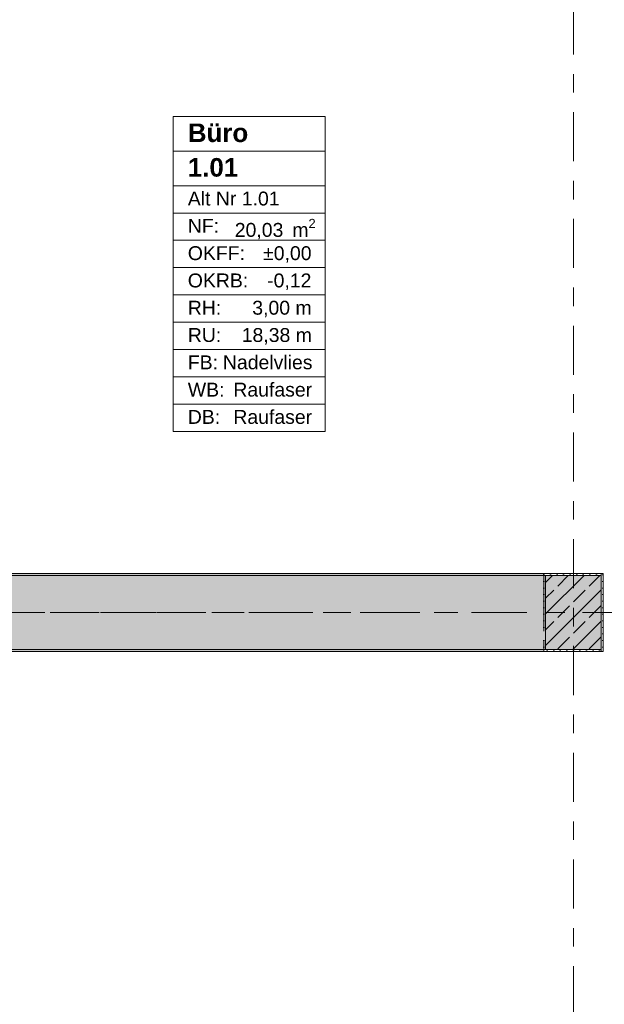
# Model space of a CAD drawing. Header units: metres. Extents: x -3.6 to 84.5, y -11 to 16.8.
# Tile 646 of 656: x 58.7 to 61.9, y 6.2 to 11.5. Entities that reach past the tile are written whole.
import ezdxf

# ---------------------------------------------------------------- set-up
doc = ezdxf.new("R2010")
doc.units = ezdxf.units.M
doc.header["$MEASUREMENT"] = 0
doc.linetypes.add('Achse', pattern=[0.2, 0.1, -0.05, 0, -0.05])
doc.linetypes.add('Strichlinie doppelt', pattern=[0.546806, 0.264583, -0.105833, 0.070556, -0.105833])
for name, color, linetype in [('401 - Zone.Raum_ Raumbegrenzung_ Whg.', 7, 'Continuous'), ('451 - Universal.Achsen Raster', 7, 'Continuous'), ('607 - Struktur.Stütze', 7, 'Continuous'), ('608 - Struktur.Träger', 7, 'Continuous')]:
    doc.layers.add(name, color=color, linetype=linetype)
doc.styles.add('ERSTELLTER_STIL_1', font='txt')
doc.styles.add('ERSTELLTER_STIL_2', font='txt')
pattern_1 = [(45, (0, 0), (-0.08485281, 0.08485281), []), (45, (-0.04243, 0.04243), (-0.08485281, 0.08485281), [0.09, -0.03])]
pattern_2 = [(45, (0, 0), (-0.01767767, 0.01767767), [0, -0.025])]

msp = doc.modelspace()

# ---------------------------------------------------------------- hatches: boundary and pattern name
at = {"layer": '607 - Struktur.Stütze', "linetype": 'Continuous', "lineweight": 0, "true_color": 0x000000}
h = msp.add_hatch(dxfattribs=at)
h.set_pattern_fill('Gips_0001', color=18, style=0, pattern_type=2)
h.set_pattern_definition(pattern_2)
h.paths.add_polyline_path([(61.57, 8.09), (61.89, 8.09), (61.89, 8.51), (61.57, 8.51), (61.57, 8.2), (61.58, 8.2), (61.58, 8.5), (61.88, 8.5), (61.88, 8.1), (61.58, 8.1), (61.58, 8.15), (61.57, 8.15)])
h = msp.add_hatch(dxfattribs=at)
h.set_pattern_fill('Beton__Stahlbeton_0001', color=18, style=0, pattern_type=2)
h.set_pattern_definition(pattern_1)
h.paths.add_polyline_path([(61.58, 8.1), (61.88, 8.1), (61.88, 8.5), (61.58, 8.5)])
at = {"layer": '608 - Struktur.Träger', "linetype": 'Continuous', "lineweight": 0, "true_color": 0x000000}
h = msp.add_hatch(dxfattribs=at)
h.set_pattern_fill('Gips_0001', color=18, style=0, pattern_type=2)
h.set_pattern_definition(pattern_2)
h.paths.add_polyline_path([(58.08, 8.51), (58.08, 8.5), (61.57, 8.5), (61.57, 8.51)])
h = msp.add_hatch(dxfattribs=at)
h.set_pattern_fill('Beton__Stahlbeton_0001', color=18, style=0, pattern_type=2)
h.set_pattern_definition(pattern_1)
h.paths.add_polyline_path([(0.69, 8.5), (0.38, 8.5), (0.38, 8.1), (0.69, 8.1), (7.57, 8.1), (7.89, 8.1), (11.17, 8.1), (11.49, 8.1), (14.77, 8.1), (15.09, 8.1), (18.37, 8.1), (18.69, 8.1), (25.57, 8.1), (25.89, 8.1), (32.77, 8.1), (33.09, 8.1), (39.97, 8.1), (40.29, 8.1), (47.17, 8.1), (47.49, 8.1), (50.77, 8.1), (51.09, 8.1), (54.37, 8.1), (54.69, 8.1), (61.57, 8.1), (61.88, 8.1), (61.88, 8.5), (61.57, 8.5), (58.08, 8.5), (58.03, 8.5), (54.69, 8.5), (54.37, 8.5), (51.09, 8.5), (50.77, 8.5), (47.49, 8.5), (47.17, 8.5), (43.8, 8.5), (43.65, 8.5), (40.29, 8.5), (39.97, 8.5), (36.59, 8.5), (36.4575, 8.5), (33.09, 8.5), (32.77, 8.5), (29.3875, 8.5), (29.255, 8.5), (25.89, 8.5), (25.57, 8.5), (22.25, 8.5), (22.03, 8.5), (18.69, 8.5), (18.37, 8.5), (15.09, 8.5), (14.77, 8.5), (11.49, 8.5), (11.17, 8.5), (7.89, 8.5), (7.57, 8.5)])
h = msp.add_hatch(dxfattribs=at)
h.set_pattern_fill('Gips_0001', color=18, style=0, pattern_type=2)
h.set_pattern_definition(pattern_2)
h.paths.add_polyline_path([(61.57, 8.1), (54.69, 8.1), (54.69, 8.09), (61.57, 8.09)])

# ---------------------------------------------------------------- linework, layer by layer
at = {"layer": '401 - Zone.Raum_ Raumbegrenzung_ Whg.', "color": 7, "linetype": 'Continuous', "lineweight": 9}
for p, q in [((60.3912, 10.9772), (59.5723, 10.9772)), ((59.5723, 10.9772), (59.5723, 9.2781)), ((59.5723, 10.9772), (60.3912, 10.9772)), ((59.5723, 10.7906), (59.5723, 10.9772)), ((60.3912, 9.2781), (60.3912, 10.9772)), ((60.3912, 10.9772), (60.3912, 10.7906)), ((60.3912, 10.7906), (59.5723, 10.7906)), ((59.5723, 10.7906), (60.3912, 10.7906)), ((59.5723, 10.604), (59.5723, 10.7906)), ((60.3912, 10.7906), (60.3912, 10.604)), ((60.3912, 10.604), (59.5723, 10.604)), ((59.5723, 10.604), (60.3912, 10.604)), ((59.5723, 10.4566), (59.5723, 10.604)), ((60.3912, 10.604), (60.3912, 10.4566)), ((60.3912, 10.4566), (59.5723, 10.4566)), ((59.5723, 10.4566), (60.3912, 10.4566)), ((59.5723, 10.3093), (59.5723, 10.4566)), ((60.3912, 10.4566), (60.3912, 10.3093)), ((60.3912, 10.3093), (59.5723, 10.3093)), ((59.5723, 10.3093), (60.3912, 10.3093)), ((59.5723, 10.162), (59.5723, 10.3093)), ((60.3912, 10.3093), (60.3912, 10.162)), ((60.3912, 10.162), (59.5723, 10.162)), ((59.5723, 10.162), (60.3912, 10.162)), ((59.5723, 10.0147), (59.5723, 10.162)), ((60.3912, 10.162), (60.3912, 10.0147)), ((60.3912, 10.0147), (59.5723, 10.0147)), ((59.5723, 10.0147), (60.3912, 10.0147)), ((59.5723, 9.8674), (59.5723, 10.0147)), ((60.3912, 10.0147), (60.3912, 9.8674)), ((60.3912, 9.8674), (59.5723, 9.8674)), ((59.5723, 9.8674), (60.3912, 9.8674)), ((59.5723, 9.72), (59.5723, 9.8674)), ((60.3912, 9.8674), (60.3912, 9.72)), ((60.3912, 9.72), (59.5723, 9.72)), ((59.5723, 9.72), (60.3912, 9.72)), ((59.5723, 9.5727), (59.5723, 9.72)), ((60.3912, 9.72), (60.3912, 9.5727)), ((60.3912, 9.5727), (59.5723, 9.5727)), ((59.5723, 9.5727), (60.3912, 9.5727)), ((59.5723, 9.4254), (59.5723, 9.5727)), ((60.3912, 9.5727), (60.3912, 9.4254)), ((60.3912, 9.4254), (59.5723, 9.4254)), ((59.5723, 9.4254), (60.3912, 9.4254)), ((59.5723, 9.2781), (59.5723, 9.4254)), ((60.3912, 9.4254), (60.3912, 9.2781)), ((59.5723, 9.2781), (60.3912, 9.2781)), ((60.3912, 9.2781), (59.5723, 9.2781))]:
    msp.add_line(p, q, dxfattribs=at)
at = {"layer": '451 - Universal.Achsen Raster', "color": 160, "linetype": 'Strichlinie doppelt', "lineweight": 9, "true_color": 0x3232ff}
for p, q in [((61.73, -10.585), (61.73, 16.355)), ((64.935, 8.3), (-3.175, 8.3))]:
    msp.add_line(p, q, dxfattribs=at)
at = {"layer": '607 - Struktur.Stütze', "color": 7, "linetype": 'Continuous', "lineweight": 5, "flags": 128}
msp.add_lwpolyline([(61.57, 8.15), (61.57, 8.09), (61.89, 8.09), (61.89, 8.51), (61.57, 8.51), (61.57, 8.2)], dxfattribs=at)
at = {"layer": '607 - Struktur.Stütze', "color": 7, "linetype": 'Continuous', "lineweight": 13, "flags": 128}
msp.add_lwpolyline([(61.58, 8.1), (61.88, 8.1), (61.88, 8.5), (61.58, 8.5)], close=True, dxfattribs=at)
at = {"layer": '608 - Struktur.Träger', "color": 7, "linetype": 'Continuous', "lineweight": 13}
for p, q in [((0.38, 8.51), (61.88, 8.51)), ((61.88, 8.09), (61.88, 8.51)), ((61.57, 8.5), (58.08, 8.5)), ((61.88, 8.5), (61.57, 8.5)), ((0.38, 8.09), (61.88, 8.09))]:
    msp.add_line(p, q, dxfattribs=at)
at = {"layer": '608 - Struktur.Träger', "color": 7, "linetype": 'Continuous', "lineweight": 5}
for p, q in [((61.57, 8.51), (58.08, 8.51)), ((61.57, 8.51), (61.57, 8.5)), ((61.57, 8.09), (54.69, 8.09)), ((61.57, 8.1), (61.57, 8.09))]:
    msp.add_line(p, q, dxfattribs=at)
at = {"layer": '608 - Struktur.Träger', "color": 7, "linetype": 'Continuous', "lineweight": 9}
msp.add_line((61.88, 8.5), (61.88, 8.1), dxfattribs=at)
at = {"layer": '608 - Struktur.Träger', "color": 7, "linetype": 'Achse', "lineweight": 9}
msp.add_line((0.38, 8.3), (61.88, 8.3), dxfattribs=at)
at = {"layer": '608 - Struktur.Träger', "color": 7, "linetype": 'Continuous', "lineweight": 13, "flags": 128}
msp.add_lwpolyline([(61.88, 8.1), (61.57, 8.1), (54.69, 8.1), (54.37, 8.1), (51.09, 8.1), (50.77, 8.1), (47.49, 8.1), (47.17, 8.1), (40.29, 8.1), (39.97, 8.1), (33.09, 8.1), (32.77, 8.1), (25.89, 8.1), (25.57, 8.1), (18.69, 8.1), (18.37, 8.1), (15.09, 8.1), (14.77, 8.1), (11.49, 8.1), (11.17, 8.1), (7.89, 8.1), (7.57, 8.1), (0.69, 8.1), (0.38, 8.1)], dxfattribs=at)

# ---------------------------------------------------------------- texts
at = {"layer": '401 - Zone.Raum_ Raumbegrenzung_ Whg.', "color": 7, "lineweight": 9, "attachment_point": 1}
for s, insert, char_height, style in [('\\A1;{\\pqj;\\pt0;\\fArial|b1|i0|c0|p38;}', (60.3126, 10.9624), 0.1, 'ERSTELLTER_STIL_1'), ('\\A1;{\\pqj;\\pt0;\\fArial|b1|i0|c0|p38;Büro}', (59.6509, 10.9396), 0.1, 'ERSTELLTER_STIL_1'), ('\\A1;{\\pql;\\pt0;\\fArial|b1|i0|c0|p38;1.01}', (59.6509, 10.753), 0.1, 'ERSTELLTER_STIL_1'), ('\\A1;{\\pqj;\\pt0;\\fArial|b1|i0|c0|p38;}', (60.3126, 10.7758), 0.1, 'ERSTELLTER_STIL_1'), ('\\A1;{\\pqj;\\pt0;\\fArial|b0|i0|c0|p38;Alt Nr 1.01}', (59.6509, 10.5721), 0.075, 'ERSTELLTER_STIL_2'), ('\\A1;{\\pqj;\\pt0;\\fArial|b0|i0|c0|p38;}', (60.3126, 10.5892), 0.075, 'ERSTELLTER_STIL_2'), ('\\A1;{\\pqj;\\pt0;\\fArial|b0|i0|c0|p38;NF: }', (59.6509, 10.4248), 0.075, 'ERSTELLTER_STIL_2'), ('\\A1;{\\pql;\\pt0,0.05;\\fArial|b0|i0|c0|p38;20,03\\fArial|b0|i0|c0|p38;\\A1{\\H.66x;\\S^  ;}\\fArial|b0|i0|c0|p38; m\\fArial|b0|i0|c0|p38;\\A1{\\H.66x;\\S2^  ;}}', (59.9041, 10.4248), 0.075, 'ERSTELLTER_STIL_2'), ('\\A1;{\\pqj;\\pt0;\\fArial|b0|i0|c0|p38;OKFF: }', (59.6509, 10.2774), 0.075, 'ERSTELLTER_STIL_2'), ('\\A1;{\\pqj;\\pt0;\\fArial|b0|i0|c0|p38;±0,00}', (60.0568, 10.2774), 0.075, 'ERSTELLTER_STIL_2'), ('\\A1;{\\pqj;\\pt0;\\fArial|b0|i0|c0|p38;OKRB: }', (59.6509, 10.1301), 0.075, 'ERSTELLTER_STIL_2'), ('\\A1;{\\pqj;\\pt0;\\fArial|b0|i0|c0|p38;-0,12}', (60.0788, 10.1301), 0.075, 'ERSTELLTER_STIL_2'), ('\\A1;{\\pqj;\\pt0;\\fArial|b0|i0|c0|p38;RH: }', (59.6509, 9.9828), 0.075, 'ERSTELLTER_STIL_2'), ('\\A1;{\\pqj;\\pt0;\\fArial|b0|i0|c0|p38;3,00 m}', (59.9985, 9.9828), 0.075, 'ERSTELLTER_STIL_2'), ('\\A1;{\\pqj;\\pt0;\\fArial|b0|i0|c0|p38;RU: }', (59.6509, 9.8355), 0.075, 'ERSTELLTER_STIL_2'), ('\\A1;{\\pqj;\\pt0;\\fArial|b0|i0|c0|p38;18,38 m}', (59.9416, 9.8355), 0.075, 'ERSTELLTER_STIL_2'), ('\\A1;{\\pqj;\\pt0;\\fArial|b0|i0|c0|p38;FB: }', (59.6509, 9.6882), 0.075, 'ERSTELLTER_STIL_2'), ('\\A1;{\\pqj;\\pt0;\\fArial|b0|i0|c0|p38;Nadelvlies}', (59.8401, 9.6882), 0.075, 'ERSTELLTER_STIL_2'), ('\\A1;{\\pqj;\\pt0;\\fArial|b0|i0|c0|p38;WB: }', (59.6509, 9.5408), 0.075, 'ERSTELLTER_STIL_2'), ('\\A1;{\\pqj;\\pt0;\\fArial|b0|i0|c0|p38;Raufaser}', (59.8964, 9.5408), 0.075, 'ERSTELLTER_STIL_2'), ('\\A1;{\\pqj;\\pt0;\\fArial|b0|i0|c0|p38;DB: }', (59.6509, 9.3935), 0.075, 'ERSTELLTER_STIL_2'), ('\\A1;{\\pqj;\\pt0;\\fArial|b0|i0|c0|p38;Raufaser}', (59.8964, 9.3935), 0.075, 'ERSTELLTER_STIL_2')]:
    msp.add_mtext(s, dxfattribs=dict(at, insert=insert, char_height=char_height, style=style))

doc.saveas('drawing.dxf')
